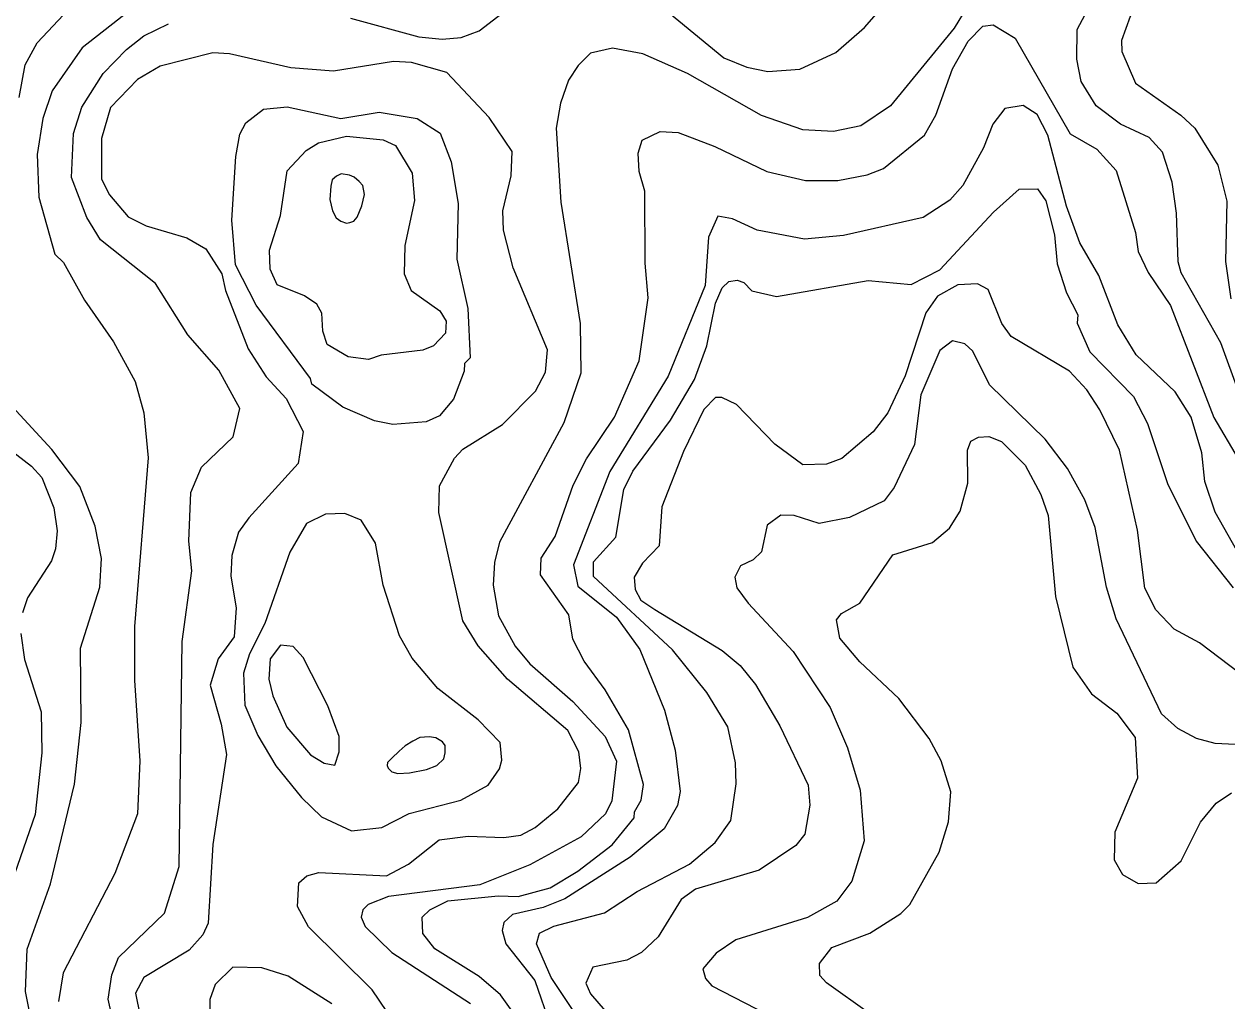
# Model space of a CAD drawing. Extents: x 673.6 to 698.9, y 7012 to 7040.1.
# Drawn here: x 691.541 to 692.854, y 7032.651 to 7033.717 of the extents above; entities that cross this region are included whole.
import ezdxf

# ---------------------------------------------------------------- set-up
doc = ezdxf.new("R2010")
doc.units = 0
doc.header["$LTSCALE"] = 0.032
doc.layers.add('1', color=7, linetype='Continuous', lineweight=25)
doc.layers.add('2', color=7, linetype='Continuous', lineweight=13)

msp = doc.modelspace()

# ---------------------------------------------------------------- linework, layer by layer
at = {"layer": '1'}
for points in [[(692.2065, 7033.7617), (692.3048, 7033.6805), (692.3299, 7033.6702), (692.3529, 7033.6653), (692.3878, 7033.6679), (692.4273, 7033.6863), (692.4583, 7033.7134), (692.5207, 7033.7849)], [(692.8767, 7033.7748), (692.8368, 7033.7723), (692.7792, 7033.7493), (692.7588, 7033.737), (692.7484, 7033.7254), (692.7391, 7033.6993), (692.7393, 7033.6874), (692.7544, 7033.6526), (692.8039, 7033.6178), (692.8189, 7033.6037), (692.844, 7033.5632), (692.854, 7033.5237), (692.8526, 7033.458), (692.8583, 7033.4173)], [(692.1126, 7033.3616), (692.0748, 7033.4512), (692.0644, 7033.4922), (692.0637, 7033.5134), (692.0726, 7033.5514), (692.0738, 7033.5782), (692.0487, 7033.6154), (692.0027, 7033.6642), (691.9641, 7033.6754), (691.9444, 7033.6762), (691.879, 7033.6657), (691.8323, 7033.6693), (691.7653, 7033.6846), (691.7472, 7033.686), (691.6895, 7033.6711), (691.665, 7033.6568), (691.6355, 7033.6261), (691.6256, 7033.5924), (691.6257, 7033.548), (691.6345, 7033.5308), (691.6547, 7033.5068), (691.6744, 7033.4969), (691.7188, 7033.484), (691.7394, 7033.4718), (691.757, 7033.4444), (691.7609, 7033.4265), (691.7858, 7033.3626), (691.8053, 7033.3321), (691.8271, 7033.3085), (691.8457, 7033.2724), (691.8403, 7033.2376), (691.7863, 7033.1781), (691.7753, 7033.1625), (691.7678, 7033.137), (691.7669, 7033.1143), (691.7726, 7033.08), (691.7704, 7033.0481), (691.7528, 7033.0241), (691.7443, 7032.9956), (691.7564, 7032.953), (691.7619, 7032.9198), (691.7471, 7032.8216), (691.7422, 7032.7356), (691.7361, 7032.7228), (691.7212, 7032.706), (691.6718, 7032.6763), (691.6627, 7032.6591), (691.6678, 7032.634)], [(692.8676, 7033.0087), (692.824, 7033.0416), (692.7966, 7033.0567), (692.7763, 7033.0777), (692.7645, 7033.1014), (692.7564, 7033.1647), (692.7366, 7033.2519), (692.7154, 7033.2962), (692.7012, 7033.3179), (692.6822, 7033.3384), (692.6185, 7033.3761), (692.6083, 7033.3903), (692.5936, 7033.4276), (692.5819, 7033.4335), (692.5604, 7033.4327), (692.5383, 7033.4203), (692.5255, 7033.4018), (692.503, 7033.3332), (692.484, 7033.2929), (692.468, 7033.272), (692.4338, 7033.243), (692.4169, 7033.2366), (692.3911, 7033.236), (692.3605, 7033.2585), (692.3186, 7033.302), (692.3028, 7033.3096), (692.2959, 7033.3094), (692.283, 7033.2965), (692.2608, 7033.2504), (692.2371, 7033.1901), (692.2345, 7033.1475), (692.2163, 7033.1286), (692.2069, 7033.1133), (692.208, 7033.0997), (692.2143, 7033.0881), (692.2296, 7033.0781), (692.303, 7033.0334), (692.3227, 7033.0168), (692.3394, 7032.9961), (692.3662, 7032.9511), (692.397, 7032.8861), (692.3988, 7032.8643), (692.3932, 7032.8326), (692.3834, 7032.8202), (692.3434, 7032.7935), (692.2739, 7032.7727), (692.2584, 7032.7614), (692.2334, 7032.7205), (692.215, 7032.7035), (692.1991, 7032.6951), (692.1618, 7032.6876), (692.1542, 7032.67), (692.1592, 7032.6586), (692.1753, 7032.64)], [(691.985, 7032.5683), (691.9209, 7032.6628), (691.8515, 7032.7314), (691.8395, 7032.7539), (691.841, 7032.7795), (691.8497, 7032.7874), (691.8627, 7032.7909), (691.9366, 7032.7874), (691.9607, 7032.8), (691.9941, 7032.8265), (692.0258, 7032.8306), (692.0648, 7032.829), (692.0832, 7032.8318), (692.0991, 7032.8399), (692.1238, 7032.8605), (692.1462, 7032.8892), (692.1489, 7032.9046), (692.1466, 7032.9227), (692.1345, 7032.946), (692.0689, 7033.002), (692.0367, 7033.0383), (692.0201, 7033.0657), (691.9939, 7033.1839), (691.9945, 7033.2132), (692.0109, 7033.2431), (692.0202, 7033.253), (692.0634, 7033.2799), (692.0992, 7033.3164), (692.1102, 7033.3373), (692.1126, 7033.3616)]]:
    msp.add_lwpolyline(points, dxfattribs=at)
at = {"layer": '2'}
for points in [[(691.7696, 7033.7987), (691.7143, 7033.7723), (691.6817, 7033.752), (691.6044, 7033.6913), (691.5718, 7033.6444), (691.5615, 7033.6141), (691.5553, 7033.5748), (691.5573, 7033.5283), (691.5748, 7033.4659), (691.5843, 7033.457), (691.6071, 7033.4159), (691.6389, 7033.3702), (691.6622, 7033.3268), (691.6717, 7033.2929), (691.6766, 7033.2438), (691.6618, 7033.0595), (691.6618, 7033.0004), (691.6674, 7032.9128), (691.665, 7032.8548), (691.64, 7032.7898), (691.5839, 7032.6813), (691.5788, 7032.6499)], [(692.5846, 7033.7598), (692.5563, 7033.7129), (692.487, 7033.6281), (692.4546, 7033.606), (692.4247, 7033.5998), (692.3912, 7033.6019), (692.3462, 7033.6175), (692.2654, 7033.6632), (692.2166, 7033.6847), (692.1835, 7033.6908), (692.1594, 7033.6856), (692.1459, 7033.672), (692.1355, 7033.6558), (692.1265, 7033.6307), (692.122, 7033.6035), (692.1269, 7033.5226), (692.1482, 7033.3902), (692.149, 7033.3361), (692.1301, 7033.2817), (692.0599, 7033.1515), (692.0546, 7033.1293), (692.053, 7033.1046), (692.0588, 7033.0711), (692.0772, 7033.0379)], [(691.5358, 7033.6371), (691.5424, 7033.6726), (691.5554, 7033.6966), (691.59, 7033.7335)], [(691.8974, 7033.7236), (691.972, 7033.7034), (691.9975, 7033.7009), (692.0181, 7033.7025), (692.0378, 7033.7097), (692.0677, 7033.7329)], [(692.8674, 7033.3143), (692.8474, 7033.3691), (692.8041, 7033.4458), (692.8007, 7033.4577), (692.799, 7033.5106), (692.7941, 7033.5447), (692.7836, 7033.5773), (692.7692, 7033.5934), (692.7379, 7033.6081), (692.7113, 7033.6278), (692.6948, 7033.6547), (692.6901, 7033.6789), (692.6905, 7033.7114), (692.6993, 7033.7278)], [(691.6418, 7032.6135), (691.633, 7032.6527), (691.6368, 7032.6792), (691.6443, 7032.698), (691.6944, 7032.7466), (691.7104, 7032.7976), (691.7135, 7033.043), (691.7242, 7033.1204), (691.7209, 7033.1525), (691.7233, 7033.2058), (691.7348, 7033.2334), (691.7693, 7033.2664), (691.7766, 7033.2975), (691.7537, 7033.3393), (691.72, 7033.3781), (691.6845, 7033.434), (691.6245, 7033.4817), (691.6095, 7033.506), (691.5928, 7033.5497), (691.5952, 7033.5977), (691.6041, 7033.6266), (691.6275, 7033.6633), (691.6529, 7033.6896), (691.6719, 7033.7043), (691.6986, 7033.7176)], [(692.0828, 7032.6267), (692.0611, 7032.6572), (692.0378, 7032.6773), (691.9894, 7032.7076), (691.9765, 7032.7242), (691.9757, 7032.7423), (691.9839, 7032.7503), (692.0035, 7032.7599), (692.0587, 7032.7656), (692.0805, 7032.7648), (692.1153, 7032.774), (692.1455, 7032.7925), (692.1832, 7032.8212), (692.2072, 7032.8505), (692.2075, 7032.8571), (692.2148, 7032.8699), (692.2171, 7032.8868), (692.2008, 7032.9465), (692.1755, 7032.9905), (692.1525, 7033.0218), (692.14, 7033.0455), (692.1358, 7033.0722), (692.1048, 7033.1159), (692.1056, 7033.1341), (692.1207, 7033.1578), (692.1404, 7033.2138), (692.155, 7033.2426), (692.1854, 7033.2879), (692.2124, 7033.3495), (692.2222, 7033.4183), (692.2189, 7033.4563), (692.2188, 7033.5348), (692.2124, 7033.5563), (692.2115, 7033.5764), (692.2156, 7033.5904), (692.2353, 7033.5998), (692.255, 7033.5989), (692.295, 7033.5837), (692.352, 7033.5562), (692.394, 7033.5464), (692.4292, 7033.5463), (692.4614, 7033.5527), (692.4793, 7033.5596), (692.5239, 7033.5959), (692.5363, 7033.6178), (692.5545, 7033.6684), (692.5716, 7033.6986), (692.5877, 7033.7149), (692.5989, 7033.7163), (692.6229, 7033.7018), (692.683, 7033.5974), (692.7122, 7033.5806), (692.733, 7033.5572), (692.7544, 7033.4896), (692.7573, 7033.4688), (692.7679, 7033.4461), (692.7924, 7033.4099), (692.8397, 7033.2876), (692.8928, 7033.1974)], [(692.8268, 7033.2492), (692.8151, 7033.2881), (692.7974, 7033.3156), (692.755, 7033.3561), (692.735, 7033.3887), (692.7144, 7033.4428), (692.6934, 7033.4784), (692.679, 7033.5184), (692.6584, 7033.596), (692.647, 7033.6184), (692.6318, 7033.6284), (692.6116, 7033.625), (692.5986, 7033.608), (692.5885, 7033.5822), (692.5656, 7033.5409), (692.5516, 7033.5249), (692.5225, 7033.5061), (692.4355, 7033.4863), (692.3928, 7033.4823), (692.3413, 7033.4923), (692.3142, 7033.5044), (692.2983, 7033.5074), (692.288, 7033.4847), (692.2847, 7033.4317), (692.2443, 7033.3327), (692.1804, 7033.2287), (692.1409, 7033.1268), (692.1455, 7033.1037), (692.1876, 7033.0697), (692.2134, 7033.0345), (692.2401, 7032.9681), (692.2519, 7032.9244), (692.2574, 7032.8795), (692.2544, 7032.864), (692.2399, 7032.8386), (692.2027, 7032.8076), (692.1313, 7032.7622), (692.1078, 7032.7528), (692.0743, 7032.745), (692.0647, 7032.7363), (692.0629, 7032.7276), (692.067, 7032.7129), (692.0987, 7032.673), (692.1158, 7032.6234)], [(692.1718, 7032.5934), (692.1165, 7032.6763), (692.1006, 7032.7131), (692.1036, 7032.7248), (692.1193, 7032.7322), (692.1745, 7032.7467), (692.2104, 7032.7703), (692.2675, 7032.8001), (692.2956, 7032.8235), (692.3125, 7032.8477), (692.3183, 7032.8877), (692.3176, 7032.9107), (692.3092, 7032.9498), (692.2864, 7032.9874), (692.2489, 7033.0339), (692.1628, 7033.1139), (692.1626, 7033.13), (692.1869, 7033.1572), (692.1958, 7033.2091), (692.2057, 7033.2291), (692.2466, 7033.2848), (692.273, 7033.3291), (692.2863, 7033.3659), (692.2959, 7033.4125), (692.3032, 7033.4291), (692.3102, 7033.4361), (692.3193, 7033.4377), (692.3267, 7033.435), (692.3353, 7033.4261), (692.3624, 7033.4199), (692.4625, 7033.4371), (692.5092, 7033.4328), (692.5405, 7033.449), (692.5992, 7033.5117), (692.6272, 7033.5369), (692.6472, 7033.5374), (692.6564, 7033.5244)], [(692.6564, 7033.5244), (692.6659, 7033.4872), (692.6689, 7033.4555), (692.6788, 7033.4238), (692.6912, 7033.3997), (692.6906, 7033.3906)], [(692.6906, 7033.3906), (692.7044, 7033.3594), (692.752, 7033.3105), (692.7673, 7033.2811), (692.7893, 7033.2157), (692.8204, 7033.1527), (692.8607, 7033.1017)], [(692.8775, 7032.9301), (692.8411, 7032.9318), (692.8208, 7032.9371), (692.8003, 7032.9482), (692.7825, 7032.964), (692.7331, 7033.068), (692.7227, 7033.1023), (692.7101, 7033.1675), (692.6989, 7033.1976), (692.6801, 7033.2321), (692.6558, 7033.264), (692.5947, 7033.3234), (692.5767, 7033.3601), (692.5678, 7033.3681), (692.5544, 7033.3713), (692.5407, 7033.3609), (692.52, 7033.3125), (692.513, 7033.2583), (692.4909, 7033.2112), (692.4798, 7033.1968), (692.4419, 7033.1786), (692.4091, 7033.1718), (692.3817, 7033.1807), (692.3671, 7033.1812), (692.3523, 7033.1703), (692.3459, 7033.1409), (692.3368, 7033.1321), (692.3232, 7033.1258), (692.3169, 7033.1133), (692.319, 7033.1017), (692.3316, 7033.085), (692.3805, 7033.0322), (692.421, 7032.9711), (692.4398, 7032.927), (692.4538, 7032.8808), (692.4581, 7032.8256), (692.4445, 7032.7816), (692.4284, 7032.7595), (692.3961, 7032.7417), (692.3179, 7032.7174), (692.2967, 7032.703), (692.2821, 7032.6858), (692.2849, 7032.675), (692.2919, 7032.6673), (692.3638, 7032.6299)], [(691.5517, 7032.616), (691.5427, 7032.6611), (691.5444, 7032.7071), (691.5701, 7032.7784), (691.596, 7032.8875), (691.6033, 7032.9547), (691.6026, 7033.036), (691.6239, 7033.1026), (691.6255, 7033.1338), (691.6188, 7033.1691), (691.6019, 7033.2123), (691.5714, 7033.2528), (691.5283, 7033.2998)], [(692.5109, 7032.6033), (692.4169, 7032.6705), (692.4098, 7032.6783), (692.4095, 7032.6916), (692.4227, 7032.7089), (692.4641, 7032.7248), (692.4981, 7032.7461), (692.5081, 7032.7559), (692.54, 7032.813), (692.55, 7032.8463), (692.5525, 7032.8788), (692.5421, 7032.9129), (692.5291, 7032.9373), (692.4958, 7032.981), (692.4533, 7033.021), (692.4315, 7033.0468), (692.4279, 7033.0667), (692.4334, 7033.0737), (692.4532, 7033.0849), (692.4893, 7033.1378), (692.5328, 7033.1512), (692.5512, 7033.1669), (692.5627, 7033.1855), (692.5714, 7033.216), (692.5707, 7033.2521), (692.5746, 7033.2618), (692.5828, 7033.2662), (692.5943, 7033.267), (692.6079, 7033.2613), (692.6338, 7033.2357), (692.6508, 7033.2036), (692.659, 7033.1805), (692.6668, 7033.0924), (692.6858, 7033.0152), (692.7062, 7032.9861), (692.7337, 7032.9649), (692.7537, 7032.9384), (692.7563, 7032.894), (692.7317, 7032.8348), (692.731, 7032.8049), (692.7401, 7032.7887), (692.7572, 7032.7789), (692.7769, 7032.7795), (692.8041, 7032.8038), (692.8252, 7032.8459), (692.8424, 7032.8665), (692.8589, 7032.8779)], [(691.5206, 7033.2568), (691.5494, 7033.2347), (691.5604, 7033.2221), (691.5735, 7033.1889), (691.5771, 7033.1639), (691.5755, 7033.1441), (691.571, 7033.1311), (691.5448, 7033.0906), (691.5393, 7033.0745)], [(692.9173, 7033.0954), (692.8836, 7033.119), (692.8649, 7033.1424), (692.8413, 7033.1842), (692.8298, 7033.2179), (692.8268, 7033.2492)], [(691.5376, 7033.0519), (691.5415, 7033.0234), (691.5598, 7032.9662), (691.5606, 7032.9215), (691.5531, 7032.8541), (691.5073, 7032.723)], [(692.0772, 7033.0379), (692.0933, 7033.0186), (692.1402, 7032.9775), (692.1754, 7032.9395), (692.1876, 7032.9124), (692.1827, 7032.8692)], [(692.1827, 7032.8692), (692.1758, 7032.855), (692.1493, 7032.8298), (692.0933, 7032.7991), (692.0385, 7032.7773), (691.9388, 7032.7646), (691.9168, 7032.7561), (691.911, 7032.7502), (691.9091, 7032.7421), (691.9133, 7032.7321), (691.9424, 7032.7034), (692.0285, 7032.6479)], [(691.8769, 7032.6475), (691.8295, 7032.6777), (691.8005, 7032.6867), (691.769, 7032.6877), (691.7496, 7032.6687), (691.744, 7032.6523), (691.744, 7032.6362)]]:
    msp.add_lwpolyline(points, dxfattribs=at)
for points in [[(691.887, 7033.6141), (691.9288, 7033.6211), (691.9701, 7033.614), (691.9953, 7033.598), (692.0074, 7033.5669), (692.0151, 7033.5214), (692.0135, 7033.4604), (692.0256, 7033.4066), (692.0279, 7033.353), (692.0218, 7033.3465), (692.0216, 7033.3381), (692.0099, 7033.3078), (691.9947, 7033.2895), (691.98, 7033.2829), (691.9437, 7033.2802), (691.9237, 7033.284), (691.8892, 7033.2988), (691.8553, 7033.3242), (691.8539, 7033.3302), (691.7946, 7033.4104), (691.7719, 7033.4544), (691.7678, 7033.5033), (691.7722, 7033.5725), (691.7767, 7033.597), (691.783, 7033.6095), (691.8026, 7033.6244), (691.8284, 7033.6268)], [(691.8626, 7033.5874), (691.8931, 7033.5948), (691.9329, 7033.5907), (691.9467, 7033.5848), (691.9649, 7033.5543), (691.9673, 7033.5247), (691.9567, 7033.4754), (691.956, 7033.4446), (691.9635, 7033.4264), (691.995, 7033.4042), (692.0018, 7033.3929), (692.001, 7033.3797), (691.988, 7033.3659), (691.9762, 7033.3612), (691.9308, 7033.3557), (691.9171, 7033.3509), (691.895, 7033.3539), (691.8721, 7033.3674), (691.8672, 7033.382), (691.8663, 7033.4017), (691.8606, 7033.4113), (691.8472, 7033.4204), (691.8175, 7033.4324), (691.8096, 7033.4498), (691.8089, 7033.4703), (691.821, 7033.5082), (691.8283, 7033.5569), (691.8492, 7033.5792)], [(691.876, 7033.5404), (691.8749, 7033.5256), (691.8777, 7033.5134), (691.8817, 7033.5057), (691.8868, 7033.502), (691.8931, 7033.5), (691.8968, 7033.5006), (691.901, 7033.502), (691.9047, 7033.5063), (691.9099, 7033.5188), (691.9127, 7033.531), (691.911, 7033.541), (691.9067, 7033.5455), (691.9013, 7033.5501), (691.8962, 7033.5521), (691.8871, 7033.5538), (691.882, 7033.5512), (691.8774, 7033.5472)], [(691.933, 7033.1046), (691.9247, 7033.1503), (691.909, 7033.1755), (691.8911, 7033.183), (691.8701, 7033.1822), (691.8494, 7033.1718), (691.8312, 7033.1407), (691.8038, 7033.0629), (691.7871, 7033.0297), (691.7808, 7033.0086), (691.782, 7032.9737), (691.7962, 7032.9406), (691.816, 7032.9073), (691.8439, 7032.8728), (691.8657, 7032.8517), (691.8984, 7032.8364), (691.9315, 7032.8401), (691.9613, 7032.8553), (692.0178, 7032.8697), (692.0476, 7032.8863), (692.0602, 7032.9039), (692.0627, 7032.9136), (692.0607, 7032.9328), (692.0367, 7032.9577), (691.9926, 7032.9919), (691.9646, 7033.0248), (691.9508, 7033.0492)], [(691.8727, 7032.9729), (691.8456, 7033.0257), (691.835, 7033.0375), (691.821, 7033.0391), (691.8099, 7033.024), (691.8081, 7033.0018), (691.8127, 7032.9839), (691.828, 7032.9495), (691.8539, 7032.9195), (691.8688, 7032.9103), (691.8802, 7032.908), (691.8851, 7032.9228), (691.8852, 7032.9395)], [(691.9506, 7032.9235), (691.9427, 7032.9158), (691.9378, 7032.9111), (691.9375, 7032.9079), (691.9384, 7032.9047), (691.9425, 7032.9007), (691.949, 7032.8991), (691.9619, 7032.8996), (691.9804, 7032.9034), (691.9917, 7032.9079), (691.9992, 7032.9149), (692.0008, 7032.9217), (692.0006, 7032.9294), (691.9978, 7032.9337), (691.9906, 7032.938), (691.9832, 7032.9389), (691.973, 7032.9382), (691.9653, 7032.9343), (691.957, 7032.9291)]]:
    msp.add_lwpolyline(points, close=True, dxfattribs=at)

doc.saveas('drawing.dxf')
